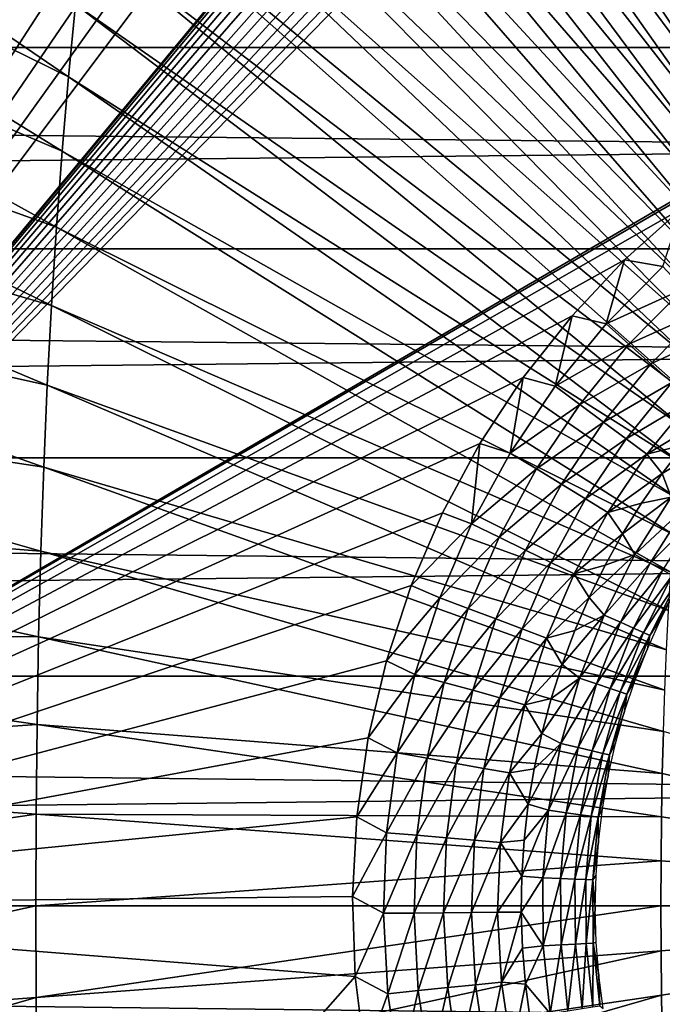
# Model space of a CAD drawing. Header units: millimetres. Extents: x -300 to 300, y -500 to 500.
# Tile 461 of 656: x -20 to -10, y -2 to 15. Entities that reach past the tile are written whole.
import ezdxf

# ---------------------------------------------------------------- set-up
doc = ezdxf.new("R2010")
doc.units = ezdxf.units.MM
doc.header["$LTSCALE"] = 81.481481
for name, color, linetype in [('20', 7, 'CONTINUOUS'), ('34', 7, 'CONTINUOUS'), ('37', 7, 'CONTINUOUS'), ('38', 7, 'CONTINUOUS'), ('5', 7, 'CONTINUOUS'), ('6', 7, 'CONTINUOUS'), ('63', 7, 'CONTINUOUS')]:
    doc.layers.add(name, color=color, linetype=linetype)

msp = doc.modelspace()

# ---------------------------------------------------------------- linework, layer by layer
at = {"layer": '20', "color": 7, "linetype": 'CONTINUOUS'}
for points in [[(-16.466, 28.399, 76.986), (-7.882, 14.339, 77.001), (-16.151, 29.15, 76.989), (-16.466, 28.399, 76.986)], [(-7.882, 14.339, 77.001), (-7.721, 14.695, 77.002), (-16.151, 29.15, 76.989), (-7.882, 14.339, 77.001)], [(-16.766, 27.621, 76.983), (-8.035, 13.97, 77), (-16.466, 28.399, 76.986), (-16.766, 27.621, 76.983)], [(-8.035, 13.97, 77), (-7.882, 14.339, 77.001), (-16.466, 28.399, 76.986), (-8.035, 13.97, 77)], [(-17.052, 26.814, 76.98), (-8.181, 13.586, 76.999), (-16.766, 27.621, 76.983), (-17.052, 26.814, 76.98)], [(-8.181, 13.586, 76.999), (-8.035, 13.97, 77), (-16.766, 27.621, 76.983), (-8.181, 13.586, 76.999)], [(-17.324, 25.978, 76.977), (-8.32, 13.189, 76.999), (-17.052, 26.814, 76.98), (-17.324, 25.978, 76.977)], [(-8.32, 13.189, 76.999), (-8.181, 13.586, 76.999), (-17.052, 26.814, 76.98), (-8.32, 13.189, 76.999)], [(-17.582, 25.113, 76.974), (-8.453, 12.778, 76.998), (-17.324, 25.978, 76.977), (-17.582, 25.113, 76.974)], [(-8.453, 12.778, 76.998), (-8.32, 13.189, 76.999), (-17.324, 25.978, 76.977), (-8.453, 12.778, 76.998)], [(-17.826, 24.22, 76.971), (-8.578, 12.352, 76.997), (-17.582, 25.113, 76.974), (-17.826, 24.22, 76.971)], [(-8.578, 12.352, 76.997), (-8.453, 12.778, 76.998), (-17.582, 25.113, 76.974), (-8.578, 12.352, 76.997)], [(-18.057, 23.298, 76.968), (-8.697, 11.913, 76.996), (-17.826, 24.22, 76.971), (-18.057, 23.298, 76.968)], [(-8.697, 11.913, 76.996), (-8.578, 12.352, 76.997), (-17.826, 24.22, 76.971), (-8.697, 11.913, 76.996)], [(-18.274, 22.346, 76.965), (-8.81, 11.459, 76.996), (-18.057, 23.298, 76.968), (-18.274, 22.346, 76.965)], [(-8.81, 11.459, 76.996), (-8.697, 11.913, 76.996), (-18.057, 23.298, 76.968), (-8.81, 11.459, 76.996)], [(-18.479, 21.365, 76.962), (-8.915, 10.99, 76.995), (-18.274, 22.346, 76.965), (-18.479, 21.365, 76.962)], [(-8.915, 10.99, 76.995), (-8.81, 11.459, 76.996), (-18.274, 22.346, 76.965), (-8.915, 10.99, 76.995)], [(-18.67, 20.354, 76.959), (-9.015, 10.507, 76.994), (-18.479, 21.365, 76.962), (-18.67, 20.354, 76.959)], [(-9.015, 10.507, 76.994), (-8.915, 10.99, 76.995), (-18.479, 21.365, 76.962), (-9.015, 10.507, 76.994)], [(-29.81, 18.711, 76.86), (-19.551, 13.656, 76.946), (-29.652, 20.552, 76.864), (-29.81, 18.711, 76.86)], [(-19.551, 13.656, 76.946), (-19.435, 14.848, 76.948), (-29.652, 20.552, 76.864), (-19.551, 13.656, 76.946)], [(-18.848, 19.313, 76.957), (-9.108, 10.01, 76.994), (-18.67, 20.354, 76.959), (-18.848, 19.313, 76.957)], [(-9.108, 10.01, 76.994), (-9.015, 10.507, 76.994), (-18.67, 20.354, 76.959), (-9.108, 10.01, 76.994)], [(-19.013, 18.242, 76.954), (-9.194, 9.498, 76.993), (-18.848, 19.313, 76.957), (-19.013, 18.242, 76.954)], [(-9.194, 9.498, 76.993), (-9.108, 10.01, 76.994), (-18.848, 19.313, 76.957), (-9.194, 9.498, 76.993)], [(-29.951, 16.823, 76.857), (-19.655, 12.432, 76.944), (-29.81, 18.711, 76.86), (-29.951, 16.823, 76.857)], [(-19.655, 12.432, 76.944), (-19.551, 13.656, 76.946), (-29.81, 18.711, 76.86), (-19.655, 12.432, 76.944)], [(-19.166, 17.141, 76.952), (-9.275, 8.971, 76.992), (-19.013, 18.242, 76.954), (-19.166, 17.141, 76.952)], [(-9.275, 8.971, 76.992), (-9.194, 9.498, 76.993), (-19.013, 18.242, 76.954), (-9.275, 8.971, 76.992)], [(-19.307, 16.01, 76.95), (-9.349, 8.43, 76.992), (-19.166, 17.141, 76.952), (-19.307, 16.01, 76.95)], [(-9.349, 8.43, 76.992), (-9.275, 8.971, 76.992), (-19.166, 17.141, 76.952), (-9.349, 8.43, 76.992)], [(-30.075, 14.889, 76.853), (-19.748, 11.178, 76.942), (-29.951, 16.823, 76.857), (-30.075, 14.889, 76.853)], [(-19.748, 11.178, 76.942), (-19.655, 12.432, 76.944), (-29.951, 16.823, 76.857), (-19.748, 11.178, 76.942)], [(-19.435, 14.848, 76.948), (-9.417, 7.873, 76.991), (-19.307, 16.01, 76.95), (-19.435, 14.848, 76.948)], [(-9.417, 7.873, 76.991), (-9.349, 8.43, 76.992), (-19.307, 16.01, 76.95), (-9.417, 7.873, 76.991)], [(-30.181, 12.906, 76.85), (-19.829, 9.892, 76.941), (-30.075, 14.889, 76.853), (-30.181, 12.906, 76.85)], [(-19.829, 9.892, 76.941), (-19.748, 11.178, 76.942), (-30.075, 14.889, 76.853), (-19.829, 9.892, 76.941)], [(-19.551, 13.656, 76.946), (-9.48, 7.301, 76.991), (-19.435, 14.848, 76.948), (-19.551, 13.656, 76.946)], [(-9.48, 7.301, 76.991), (-9.417, 7.873, 76.991), (-19.435, 14.848, 76.948), (-9.48, 7.301, 76.991)], [(-19.655, 12.432, 76.944), (-9.536, 6.715, 76.99), (-19.551, 13.656, 76.946), (-19.655, 12.432, 76.944)], [(-9.536, 6.715, 76.99), (-9.48, 7.301, 76.991), (-19.551, 13.656, 76.946), (-9.536, 6.715, 76.99)], [(-30.27, 10.876, 76.848), (-19.899, 8.575, 76.939), (-30.181, 12.906, 76.85), (-30.27, 10.876, 76.848)], [(-19.899, 8.575, 76.939), (-19.829, 9.892, 76.941), (-30.181, 12.906, 76.85), (-19.899, 8.575, 76.939)], [(-19.748, 11.178, 76.942), (-9.587, 6.113, 76.99), (-19.655, 12.432, 76.944), (-19.748, 11.178, 76.942)], [(-9.587, 6.113, 76.99), (-9.536, 6.715, 76.99), (-19.655, 12.432, 76.944), (-9.587, 6.113, 76.99)], [(-19.829, 9.892, 76.941), (-9.632, 5.496, 76.989), (-19.748, 11.178, 76.942), (-19.829, 9.892, 76.941)], [(-9.632, 5.496, 76.989), (-9.587, 6.113, 76.99), (-19.748, 11.178, 76.942), (-9.632, 5.496, 76.989)], [(-30.343, 8.798, 76.846), (-19.958, 7.226, 76.938), (-30.27, 10.876, 76.848), (-30.343, 8.798, 76.846)], [(-19.958, 7.226, 76.938), (-19.899, 8.575, 76.939), (-30.27, 10.876, 76.848), (-19.958, 7.226, 76.938)], [(-19.899, 8.575, 76.939), (-9.671, 4.864, 76.989), (-19.829, 9.892, 76.941), (-19.899, 8.575, 76.939)], [(-9.671, 4.864, 76.989), (-9.632, 5.496, 76.989), (-19.829, 9.892, 76.941), (-9.671, 4.864, 76.989)], [(-30.398, 6.672, 76.844), (-20.005, 5.845, 76.937), (-30.343, 8.798, 76.846), (-30.398, 6.672, 76.844)], [(-20.005, 5.845, 76.937), (-19.958, 7.226, 76.938), (-30.343, 8.798, 76.846), (-20.005, 5.845, 76.937)], [(-19.958, 7.226, 76.938), (-9.705, 4.216, 76.989), (-19.899, 8.575, 76.939), (-19.958, 7.226, 76.938)], [(-9.705, 4.216, 76.989), (-9.671, 4.864, 76.989), (-19.899, 8.575, 76.939), (-9.705, 4.216, 76.989)], [(-20.005, 5.845, 76.937), (-9.734, 3.553, 76.988), (-19.958, 7.226, 76.938), (-20.005, 5.845, 76.937)], [(-9.734, 3.553, 76.988), (-9.705, 4.216, 76.989), (-19.958, 7.226, 76.938), (-9.734, 3.553, 76.988)], [(-30.438, 4.497, 76.843), (-20.042, 4.432, 76.936), (-30.398, 6.672, 76.844), (-30.438, 4.497, 76.843)], [(-20.042, 4.432, 76.936), (-20.005, 5.845, 76.937), (-30.398, 6.672, 76.844), (-20.042, 4.432, 76.936)], [(-20.042, 4.432, 76.936), (-9.757, 2.874, 76.988), (-20.005, 5.845, 76.937), (-20.042, 4.432, 76.936)], [(-9.757, 2.874, 76.988), (-9.734, 3.553, 76.988), (-20.005, 5.845, 76.937), (-9.757, 2.874, 76.988)], [(-30.462, 2.273, 76.842), (-20.068, 2.987, 76.936), (-30.438, 4.497, 76.843), (-30.462, 2.273, 76.842)], [(-20.068, 2.987, 76.936), (-20.042, 4.432, 76.936), (-30.438, 4.497, 76.843), (-20.068, 2.987, 76.936)], [(-20.068, 2.987, 76.936), (-9.775, 2.179, 76.988), (-20.042, 4.432, 76.936), (-20.068, 2.987, 76.936)], [(-9.775, 2.179, 76.988), (-9.757, 2.874, 76.988), (-20.042, 4.432, 76.936), (-9.775, 2.179, 76.988)], [(-20.083, 1.51, 76.936), (-20.068, 2.987, 76.936), (-30.462, 2.273, 76.842), (-20.083, 1.51, 76.936)], [(-20.083, 1.51, 76.936), (-9.787, 1.469, 76.988), (-20.068, 2.987, 76.936), (-20.083, 1.51, 76.936)], [(-9.787, 1.469, 76.988), (-9.775, 2.179, 76.988), (-20.068, 2.987, 76.936), (-9.787, 1.469, 76.988)], [(-9.775, 2.179, 76.988), (0, 0, 77.003), (-9.757, 2.874, 76.988), (-9.775, 2.179, 76.988)], [(-30.469, 0, 76.842), (-20.083, 1.51, 76.936), (-30.462, 2.273, 76.842), (-30.469, 0, 76.842)], [(-9.787, 1.469, 76.988), (0, 0, 77.003), (-9.775, 2.179, 76.988), (-9.787, 1.469, 76.988)], [(-20.088, 0, 76.935), (-20.083, 1.51, 76.936), (-30.469, 0, 76.842), (-20.088, 0, 76.935)], [(-20.088, 0, 76.935), (-9.795, 0.742, 76.988), (-20.083, 1.51, 76.936), (-20.088, 0, 76.935)], [(-9.795, 0.742, 76.988), (-9.787, 1.469, 76.988), (-20.083, 1.51, 76.936), (-9.795, 0.742, 76.988)], [(-9.795, 0.742, 76.988), (0, 0, 77.003), (-9.787, 1.469, 76.988), (-9.795, 0.742, 76.988)], [(-9.797, 0, 76.988), (-9.795, 0.742, 76.988), (-20.088, 0, 76.935), (-9.797, 0, 76.988)], [(-9.797, 0, 76.988), (0, 0, 77.003), (-9.795, 0.742, 76.988), (-9.797, 0, 76.988)], [(-30.462, -2.273, 76.842), (-20.088, 0, 76.935), (-30.469, 0, 76.842), (-30.462, -2.273, 76.842)], [(-20.083, -1.51, 76.936), (-20.088, 0, 76.935), (-30.462, -2.273, 76.842), (-20.083, -1.51, 76.936)], [(-20.083, -1.51, 76.936), (-9.797, 0, 76.988), (-20.088, 0, 76.935), (-20.083, -1.51, 76.936)], [(-9.795, -0.742, 76.988), (-9.797, 0, 76.988), (-20.083, -1.51, 76.936), (-9.795, -0.742, 76.988)], [(-9.795, -0.742, 76.988), (0, 0, 77.003), (-9.797, 0, 76.988), (-9.795, -0.742, 76.988)], [(-9.787, -1.469, 76.988), (0, 0, 77.003), (-9.795, -0.742, 76.988), (-9.787, -1.469, 76.988)], [(-9.775, -2.179, 76.988), (0, 0, 77.003), (-9.787, -1.469, 76.988), (-9.775, -2.179, 76.988)], [(-20.068, -2.987, 76.936), (-9.795, -0.742, 76.988), (-20.083, -1.51, 76.936), (-20.068, -2.987, 76.936)], [(-9.787, -1.469, 76.988), (-9.795, -0.742, 76.988), (-20.068, -2.987, 76.936), (-9.787, -1.469, 76.988)], [(-30.438, -4.497, 76.843), (-20.083, -1.51, 76.936), (-30.462, -2.273, 76.842), (-30.438, -4.497, 76.843)], [(-20.068, -2.987, 76.936), (-20.083, -1.51, 76.936), (-30.438, -4.497, 76.843), (-20.068, -2.987, 76.936)], [(-20.042, -4.432, 76.936), (-9.787, -1.469, 76.988), (-20.068, -2.987, 76.936), (-20.042, -4.432, 76.936)], [(-9.775, -2.179, 76.988), (-9.787, -1.469, 76.988), (-20.042, -4.432, 76.936), (-9.775, -2.179, 76.988)]]:
    msp.add_3dface(points, dxfattribs=at)
at = {"layer": '34', "color": 7, "linetype": 'CONTINUOUS'}
for points in [[(54.5, 108.5, 501.493), (54.5, 0, 501.493), (-54.5, 108.5, 501.493), (54.5, 108.5, 501.493)], [(-54.5, 108.5, 501.493), (54.5, 0, 501.493), (-54.5, 0, 501.493), (-54.5, 108.5, 501.493)], [(54.5, 0, 501.493), (54.5, -108.5, 501.493), (-54.5, 0, 501.493), (54.5, 0, 501.493)], [(-54.5, 0, 501.493), (54.5, -108.5, 501.493), (-54.5, -108.5, 501.493), (-54.5, 0, 501.493)]]:
    msp.add_3dface(points, dxfattribs=at)
at = {"layer": '37', "color": 7, "linetype": 'CONTINUOUS'}
for points in [[(-9.456, 11.483, 545.993), (-10.395, 10.641, 545.993), (-9.768, 10.533, 545.96), (-9.456, 11.483, 545.993)], [(-10.395, 10.641, 545.993), (-11.259, 9.722, 545.993), (-10.698, 9.587, 545.96), (-10.395, 10.641, 545.993)], [(-9.768, 10.533, 545.96), (-10.395, 10.641, 545.993), (-10.698, 9.587, 545.96), (-9.768, 10.533, 545.96)], [(-9.768, 10.533, 545.96), (-10.698, 9.587, 545.96), (-9.426, 10.164, 545.862), (-9.768, 10.533, 545.96)], [(-9.426, 10.164, 545.862), (-10.698, 9.587, 545.96), (-10.323, 9.251, 545.862), (-9.426, 10.164, 545.862)], [(-9.426, 10.164, 545.862), (-10.323, 9.251, 545.862), (-9.095, 9.808, 545.701), (-9.426, 10.164, 545.862)], [(-9.095, 9.808, 545.701), (-10.323, 9.251, 545.862), (-9.961, 8.927, 545.701), (-9.095, 9.808, 545.701)], [(-9.095, 9.808, 545.701), (-9.961, 8.927, 545.701), (-8.781, 9.47, 545.479), (-9.095, 9.808, 545.701)], [(-11.259, 9.722, 545.993), (-12.065, 8.702, 545.993), (-11.537, 8.559, 545.96), (-11.259, 9.722, 545.993)], [(-10.698, 9.587, 545.96), (-11.259, 9.722, 545.993), (-11.537, 8.559, 545.96), (-10.698, 9.587, 545.96)], [(-10.698, 9.587, 545.96), (-11.537, 8.559, 545.96), (-10.323, 9.251, 545.862), (-10.698, 9.587, 545.96)], [(-8.781, 9.47, 545.479), (-9.961, 8.927, 545.701), (-9.618, 8.619, 545.479), (-8.781, 9.47, 545.479)], [(-10.323, 9.251, 545.862), (-11.537, 8.559, 545.96), (-11.133, 8.259, 545.862), (-10.323, 9.251, 545.862)], [(-10.323, 9.251, 545.862), (-11.133, 8.259, 545.862), (-9.961, 8.927, 545.701), (-10.323, 9.251, 545.862)], [(-9.961, 8.927, 545.701), (-11.133, 8.259, 545.862), (-10.743, 7.97, 545.701), (-9.961, 8.927, 545.701)], [(-9.961, 8.927, 545.701), (-10.743, 7.97, 545.701), (-9.618, 8.619, 545.479), (-9.961, 8.927, 545.701)], [(-12.065, 8.702, 545.993), (-12.778, 7.616, 545.993), (-12.277, 7.458, 545.96), (-12.065, 8.702, 545.993)], [(-11.537, 8.559, 545.96), (-12.065, 8.702, 545.993), (-12.277, 7.458, 545.96), (-11.537, 8.559, 545.96)], [(-9.618, 8.619, 545.479), (-10.743, 7.97, 545.701), (-10.372, 7.695, 545.479), (-9.618, 8.619, 545.479)], [(-9.618, 8.619, 545.479), (-10.372, 7.695, 545.479), (-9.298, 8.332, 545.2), (-9.618, 8.619, 545.479)], [(-11.537, 8.559, 545.96), (-12.277, 7.458, 545.96), (-11.133, 8.259, 545.862), (-11.537, 8.559, 545.96)], [(-9.298, 8.332, 545.2), (-10.372, 7.695, 545.479), (-10.027, 7.439, 545.2), (-9.298, 8.332, 545.2)], [(-9.298, 8.332, 545.2), (-10.027, 7.439, 545.2), (-9.032, 8.047, 544.87), (-9.298, 8.332, 545.2)], [(-11.133, 8.259, 545.862), (-12.277, 7.458, 545.96), (-11.848, 7.197, 545.862), (-11.133, 8.259, 545.862)], [(-11.133, 8.259, 545.862), (-11.848, 7.197, 545.862), (-10.743, 7.97, 545.701), (-11.133, 8.259, 545.862)], [(-10.743, 7.97, 545.701), (-11.848, 7.197, 545.862), (-11.432, 6.945, 545.701), (-10.743, 7.97, 545.701)], [(-10.743, 7.97, 545.701), (-11.432, 6.945, 545.701), (-10.372, 7.695, 545.479), (-10.743, 7.97, 545.701)], [(-9.032, 8.047, 544.87), (-10.027, 7.439, 545.2), (-9.416, 7.594, 544.87), (-9.032, 8.047, 544.87)], [(-10.372, 7.695, 545.479), (-11.432, 6.945, 545.701), (-11.038, 6.705, 545.479), (-10.372, 7.695, 545.479)], [(-10.372, 7.695, 545.479), (-11.038, 6.705, 545.479), (-10.027, 7.439, 545.2), (-10.372, 7.695, 545.479)], [(-12.778, 7.616, 545.993), (-13.394, 6.472, 545.993), (-12.913, 6.293, 545.96), (-12.778, 7.616, 545.993)], [(-12.277, 7.458, 545.96), (-12.778, 7.616, 545.993), (-12.913, 6.293, 545.96), (-12.277, 7.458, 545.96)], [(-9.416, 7.594, 544.87), (-10.027, 7.439, 545.2), (-9.777, 7.123, 544.87), (-9.416, 7.594, 544.87)], [(-12.277, 7.458, 545.96), (-12.913, 6.293, 545.96), (-11.848, 7.197, 545.862), (-12.277, 7.458, 545.96)], [(-10.027, 7.439, 545.2), (-11.038, 6.705, 545.479), (-10.671, 6.482, 545.2), (-10.027, 7.439, 545.2)], [(-10.027, 7.439, 545.2), (-10.671, 6.482, 545.2), (-9.777, 7.123, 544.87), (-10.027, 7.439, 545.2)], [(-11.848, 7.197, 545.862), (-12.913, 6.293, 545.96), (-12.461, 6.073, 545.862), (-11.848, 7.197, 545.862)], [(-11.848, 7.197, 545.862), (-12.461, 6.073, 545.862), (-11.432, 6.945, 545.701), (-11.848, 7.197, 545.862)], [(-9.777, 7.123, 544.87), (-10.671, 6.482, 545.2), (-10.115, 6.635, 544.87), (-9.777, 7.123, 544.87)], [(-11.432, 6.945, 545.701), (-12.461, 6.073, 545.862), (-12.024, 5.86, 545.701), (-11.432, 6.945, 545.701)], [(-11.432, 6.945, 545.701), (-12.024, 5.86, 545.701), (-11.038, 6.705, 545.479), (-11.432, 6.945, 545.701)], [(-11.038, 6.705, 545.479), (-12.024, 5.86, 545.701), (-11.609, 5.658, 545.479), (-11.038, 6.705, 545.479)], [(-11.038, 6.705, 545.479), (-11.609, 5.658, 545.479), (-10.671, 6.482, 545.2), (-11.038, 6.705, 545.479)], [(-10.115, 6.635, 544.87), (-10.671, 6.482, 545.2), (-10.428, 6.131, 544.87), (-10.115, 6.635, 544.87)], [(-13.394, 6.472, 545.993), (-13.908, 5.276, 545.993), (-12.913, 6.293, 545.96), (-13.394, 6.472, 545.993)], [(-10.671, 6.482, 545.2), (-11.609, 5.658, 545.479), (-11.223, 5.47, 545.2), (-10.671, 6.482, 545.2)], [(-10.671, 6.482, 545.2), (-11.223, 5.47, 545.2), (-10.428, 6.131, 544.87), (-10.671, 6.482, 545.2)], [(-12.913, 6.293, 545.96), (-13.908, 5.276, 545.993), (-13.439, 5.075, 545.96), (-12.913, 6.293, 545.96)], [(-12.913, 6.293, 545.96), (-13.439, 5.075, 545.96), (-12.461, 6.073, 545.862), (-12.913, 6.293, 545.96)], [(-12.461, 6.073, 545.862), (-13.439, 5.075, 545.96), (-12.968, 4.897, 545.862), (-12.461, 6.073, 545.862)], [(-12.461, 6.073, 545.862), (-12.968, 4.897, 545.862), (-12.024, 5.86, 545.701), (-12.461, 6.073, 545.862)], [(-10.428, 6.131, 544.87), (-11.223, 5.47, 545.2), (-10.717, 5.611, 544.87), (-10.428, 6.131, 544.87)], [(-12.024, 5.86, 545.701), (-12.968, 4.897, 545.862), (-12.513, 4.726, 545.701), (-12.024, 5.86, 545.701)], [(-12.024, 5.86, 545.701), (-12.513, 4.726, 545.701), (-11.609, 5.658, 545.479), (-12.024, 5.86, 545.701)], [(-11.609, 5.658, 545.479), (-12.513, 4.726, 545.701), (-12.082, 4.563, 545.479), (-11.609, 5.658, 545.479)], [(-11.609, 5.658, 545.479), (-12.082, 4.563, 545.479), (-11.223, 5.47, 545.2), (-11.609, 5.658, 545.479)], [(-10.717, 5.611, 544.87), (-11.223, 5.47, 545.2), (-10.979, 5.079, 544.87), (-10.717, 5.611, 544.87)], [(-11.223, 5.47, 545.2), (-12.082, 4.563, 545.479), (-11.68, 4.411, 545.2), (-11.223, 5.47, 545.2)], [(-11.223, 5.47, 545.2), (-11.68, 4.411, 545.2), (-10.979, 5.079, 544.87), (-11.223, 5.47, 545.2)], [(-13.908, 5.276, 545.993), (-14.317, 4.038, 545.993), (-13.439, 5.075, 545.96), (-13.908, 5.276, 545.993)], [(-13.439, 5.075, 545.96), (-14.317, 4.038, 545.993), (-13.849, 3.813, 545.96), (-13.439, 5.075, 545.96)], [(-13.439, 5.075, 545.96), (-13.849, 3.813, 545.96), (-12.968, 4.897, 545.862), (-13.439, 5.075, 545.96)], [(-10.979, 5.079, 544.87), (-11.68, 4.411, 545.2), (-11.215, 4.534, 544.87), (-10.979, 5.079, 544.87)], [(-12.968, 4.897, 545.862), (-13.849, 3.813, 545.96), (-13.365, 3.68, 545.862), (-12.968, 4.897, 545.862)], [(-12.968, 4.897, 545.862), (-13.365, 3.68, 545.862), (-12.513, 4.726, 545.701), (-12.968, 4.897, 545.862)], [(-12.513, 4.726, 545.701), (-13.365, 3.68, 545.862), (-12.896, 3.551, 545.701), (-12.513, 4.726, 545.701)], [(-12.513, 4.726, 545.701), (-12.896, 3.551, 545.701), (-12.082, 4.563, 545.479), (-12.513, 4.726, 545.701)], [(-12.082, 4.563, 545.479), (-12.896, 3.551, 545.701), (-12.451, 3.428, 545.479), (-12.082, 4.563, 545.479)], [(-12.082, 4.563, 545.479), (-12.451, 3.428, 545.479), (-11.68, 4.411, 545.2), (-12.082, 4.563, 545.479)], [(-11.68, 4.411, 545.2), (-12.451, 3.428, 545.479), (-12.037, 3.314, 545.2), (-11.68, 4.411, 545.2)], [(-11.68, 4.411, 545.2), (-12.037, 3.314, 545.2), (-11.424, 3.978, 544.87), (-11.68, 4.411, 545.2)], [(-11.215, 4.534, 544.87), (-11.68, 4.411, 545.2), (-11.424, 3.978, 544.87), (-11.215, 4.534, 544.87)], [(-14.317, 4.038, 545.993), (-14.616, 2.767, 545.993), (-13.849, 3.813, 545.96), (-14.317, 4.038, 545.993)], [(-11.424, 3.978, 544.87), (-12.037, 3.314, 545.2), (-11.605, 3.413, 544.87), (-11.424, 3.978, 544.87)], [(-13.849, 3.813, 545.96), (-14.616, 2.767, 545.993), (-14.142, 2.519, 545.96), (-13.849, 3.813, 545.96)], [(-13.849, 3.813, 545.96), (-14.142, 2.519, 545.96), (-13.365, 3.68, 545.862), (-13.849, 3.813, 545.96)], [(-13.365, 3.68, 545.862), (-14.142, 2.519, 545.96), (-13.647, 2.431, 545.862), (-13.365, 3.68, 545.862)], [(-13.365, 3.68, 545.862), (-13.647, 2.431, 545.862), (-12.896, 3.551, 545.701), (-13.365, 3.68, 545.862)], [(-12.896, 3.551, 545.701), (-13.647, 2.431, 545.862), (-13.169, 2.346, 545.701), (-12.896, 3.551, 545.701)], [(-12.896, 3.551, 545.701), (-13.169, 2.346, 545.701), (-12.451, 3.428, 545.479), (-12.896, 3.551, 545.701)], [(-12.451, 3.428, 545.479), (-13.169, 2.346, 545.701), (-12.714, 2.265, 545.479), (-12.451, 3.428, 545.479)], [(-12.451, 3.428, 545.479), (-12.714, 2.265, 545.479), (-12.037, 3.314, 545.2), (-12.451, 3.428, 545.479)], [(-11.605, 3.413, 544.87), (-12.037, 3.314, 545.2), (-11.759, 2.839, 544.87), (-11.605, 3.413, 544.87)], [(-12.037, 3.314, 545.2), (-12.714, 2.265, 545.479), (-12.292, 2.19, 545.2), (-12.037, 3.314, 545.2)], [(-12.037, 3.314, 545.2), (-12.292, 2.19, 545.2), (-11.759, 2.839, 544.87), (-12.037, 3.314, 545.2)], [(-14.616, 2.767, 545.993), (-14.803, 1.469, 545.993), (-14.142, 2.519, 545.96), (-14.616, 2.767, 545.993)], [(-11.759, 2.839, 544.87), (-12.292, 2.19, 545.2), (-11.884, 2.259, 544.87), (-11.759, 2.839, 544.87)], [(-14.142, 2.519, 545.96), (-14.803, 1.469, 545.993), (-14.314, 1.204, 545.96), (-14.142, 2.519, 545.96)], [(-14.142, 2.519, 545.96), (-14.314, 1.204, 545.96), (-13.647, 2.431, 545.862), (-14.142, 2.519, 545.96)], [(-13.647, 2.431, 545.862), (-14.314, 1.204, 545.96), (-13.813, 1.162, 545.862), (-13.647, 2.431, 545.862)], [(-13.647, 2.431, 545.862), (-13.813, 1.162, 545.862), (-13.169, 2.346, 545.701), (-13.647, 2.431, 545.862)], [(-13.169, 2.346, 545.701), (-13.813, 1.162, 545.862), (-13.329, 1.121, 545.701), (-13.169, 2.346, 545.701)], [(-13.169, 2.346, 545.701), (-13.329, 1.121, 545.701), (-12.714, 2.265, 545.479), (-13.169, 2.346, 545.701)], [(-12.714, 2.265, 545.479), (-13.329, 1.121, 545.701), (-12.869, 1.082, 545.479), (-12.714, 2.265, 545.479)], [(-12.714, 2.265, 545.479), (-12.869, 1.082, 545.479), (-12.292, 2.19, 545.2), (-12.714, 2.265, 545.479)], [(-12.292, 2.19, 545.2), (-12.869, 1.082, 545.479), (-12.441, 1.046, 545.2), (-12.292, 2.19, 545.2)], [(-12.292, 2.19, 545.2), (-12.441, 1.046, 545.2), (-11.981, 1.673, 544.87), (-12.292, 2.19, 545.2)], [(-11.884, 2.259, 544.87), (-12.292, 2.19, 545.2), (-11.981, 1.673, 544.87), (-11.884, 2.259, 544.87)], [(-11.981, 1.673, 544.87), (-12.441, 1.046, 545.2), (-12.048, 1.083, 544.87), (-11.981, 1.673, 544.87)], [(-14.803, 1.469, 545.993), (-14.875, 0.156, 545.993), (-14.314, 1.204, 545.96), (-14.803, 1.469, 545.993)], [(-14.314, 1.204, 545.96), (-14.875, 0.156, 545.993), (-14.364, -0.122, 545.96), (-14.314, 1.204, 545.96)], [(-14.314, 1.204, 545.96), (-14.364, -0.122, 545.96), (-13.813, 1.162, 545.862), (-14.314, 1.204, 545.96)], [(-13.813, 1.162, 545.862), (-14.364, -0.122, 545.96), (-13.862, -0.118, 545.862), (-13.813, 1.162, 545.862)], [(-13.813, 1.162, 545.862), (-13.862, -0.118, 545.862), (-13.329, 1.121, 545.701), (-13.813, 1.162, 545.862)], [(-13.329, 1.121, 545.701), (-13.862, -0.118, 545.862), (-13.376, -0.114, 545.701), (-13.329, 1.121, 545.701)], [(-13.329, 1.121, 545.701), (-13.376, -0.114, 545.701), (-12.869, 1.082, 545.479), (-13.329, 1.121, 545.701)], [(-12.869, 1.082, 545.479), (-13.376, -0.114, 545.701), (-12.914, -0.11, 545.479), (-12.869, 1.082, 545.479)], [(-12.869, 1.082, 545.479), (-12.914, -0.11, 545.479), (-12.441, 1.046, 545.2), (-12.869, 1.082, 545.479)], [(-12.441, 1.046, 545.2), (-12.914, -0.11, 545.479), (-12.485, -0.106, 545.2), (-12.441, 1.046, 545.2)], [(-12.441, 1.046, 545.2), (-12.485, -0.106, 545.2), (-12.087, 0.491, 544.87), (-12.441, 1.046, 545.2)], [(-12.048, 1.083, 544.87), (-12.441, 1.046, 545.2), (-12.087, 0.491, 544.87), (-12.048, 1.083, 544.87)], [(-12.087, 0.491, 544.87), (-12.485, -0.106, 545.2), (-12.096, -0.103, 544.87), (-12.087, 0.491, 544.87)], [(-14.875, 0.156, 545.993), (-14.83, -1.164, 545.993), (-14.364, -0.122, 545.96), (-14.875, 0.156, 545.993)], [(-14.364, -0.122, 545.96), (-14.83, -1.164, 545.993), (-14.292, -1.447, 545.96), (-14.364, -0.122, 545.96)], [(-14.364, -0.122, 545.96), (-14.292, -1.447, 545.96), (-13.862, -0.118, 545.862), (-14.364, -0.122, 545.96)], [(-13.862, -0.118, 545.862), (-14.292, -1.447, 545.96), (-13.792, -1.396, 545.862), (-13.862, -0.118, 545.862)], [(-13.862, -0.118, 545.862), (-13.792, -1.396, 545.862), (-13.376, -0.114, 545.701), (-13.862, -0.118, 545.862)], [(-13.376, -0.114, 545.701), (-13.792, -1.396, 545.862), (-13.308, -1.347, 545.701), (-13.376, -0.114, 545.701)], [(-13.376, -0.114, 545.701), (-13.308, -1.347, 545.701), (-12.914, -0.11, 545.479), (-13.376, -0.114, 545.701)], [(-12.914, -0.11, 545.479), (-13.308, -1.347, 545.701), (-12.849, -1.301, 545.479), (-12.914, -0.11, 545.479)], [(-12.914, -0.11, 545.479), (-12.849, -1.301, 545.479), (-12.485, -0.106, 545.2), (-12.914, -0.11, 545.479)], [(-12.485, -0.106, 545.2), (-12.849, -1.301, 545.479), (-12.422, -1.258, 545.2), (-12.485, -0.106, 545.2)], [(-12.485, -0.106, 545.2), (-12.422, -1.258, 545.2), (-12.096, -0.103, 544.87), (-12.485, -0.106, 545.2)], [(-12.096, -0.103, 544.87), (-12.422, -1.258, 545.2), (-12.077, -0.696, 544.87), (-12.096, -0.103, 544.87)], [(-12.077, -0.696, 544.87), (-12.422, -1.258, 545.2), (-12.028, -1.288, 544.87), (-12.077, -0.696, 544.87)], [(-14.83, -1.164, 545.993), (-14.667, -2.482, 545.993), (-14.292, -1.447, 545.96), (-14.83, -1.164, 545.993)], [(-12.849, -1.301, 545.479), (-12.674, -2.481, 545.479), (-12.422, -1.258, 545.2), (-12.849, -1.301, 545.479)], [(-12.422, -1.258, 545.2), (-12.674, -2.481, 545.479), (-12.253, -2.398, 545.2), (-12.422, -1.258, 545.2)], [(-12.422, -1.258, 545.2), (-12.253, -2.398, 545.2), (-12.028, -1.288, 544.87), (-12.422, -1.258, 545.2)], [(-12.028, -1.288, 544.87), (-12.253, -2.398, 545.2), (-11.95, -1.877, 544.87), (-12.028, -1.288, 544.87)], [(-14.292, -1.447, 545.96), (-14.667, -2.482, 545.993), (-14.097, -2.76, 545.96), (-14.292, -1.447, 545.96)], [(-14.292, -1.447, 545.96), (-14.097, -2.76, 545.96), (-13.792, -1.396, 545.862), (-14.292, -1.447, 545.96)], [(-13.792, -1.396, 545.862), (-14.097, -2.76, 545.96), (-13.604, -2.663, 545.862), (-13.792, -1.396, 545.862)], [(-13.792, -1.396, 545.862), (-13.604, -2.663, 545.862), (-13.308, -1.347, 545.701), (-13.792, -1.396, 545.862)], [(-13.308, -1.347, 545.701), (-13.604, -2.663, 545.862), (-13.127, -2.57, 545.701), (-13.308, -1.347, 545.701)], [(-13.308, -1.347, 545.701), (-13.127, -2.57, 545.701), (-12.849, -1.301, 545.479), (-13.308, -1.347, 545.701)], [(-12.849, -1.301, 545.479), (-13.127, -2.57, 545.701), (-12.674, -2.481, 545.479), (-12.849, -1.301, 545.479)]]:
    msp.add_3dface(points, dxfattribs=at)
at = {"layer": '38', "color": 7, "linetype": 'CONTINUOUS'}
for points in [[(-9.416, 7.594, 544.87), (-9.777, 7.123, 544.87), (-8.947, 7.62, 544.492), (-9.416, 7.594, 544.87)], [(-8.947, 7.62, 544.492), (-9.777, 7.123, 544.87), (-9.631, 6.735, 544.492), (-8.947, 7.62, 544.492)], [(-9.777, 7.123, 544.87), (-10.115, 6.635, 544.87), (-9.631, 6.735, 544.492), (-9.777, 7.123, 544.87)], [(-10.115, 6.635, 544.87), (-10.428, 6.131, 544.87), (-9.631, 6.735, 544.492), (-10.115, 6.635, 544.87)], [(-9.631, 6.735, 544.492), (-10.428, 6.131, 544.87), (-10.227, 5.789, 544.492), (-9.631, 6.735, 544.492)], [(-9.631, 6.735, 544.492), (-10.227, 5.789, 544.492), (-9.39, 6.567, 544.072), (-9.631, 6.735, 544.492)], [(-9.39, 6.567, 544.072), (-10.227, 5.789, 544.492), (-9.972, 5.645, 544.072), (-9.39, 6.567, 544.072)], [(-9.39, 6.567, 544.072), (-9.972, 5.645, 544.072), (-9.195, 6.431, 543.619), (-9.39, 6.567, 544.072)], [(-9.195, 6.431, 543.619), (-9.972, 5.645, 544.072), (-9.765, 5.528, 543.619), (-9.195, 6.431, 543.619)], [(-10.428, 6.131, 544.87), (-10.717, 5.611, 544.87), (-10.227, 5.789, 544.492), (-10.428, 6.131, 544.87)], [(-10.717, 5.611, 544.87), (-10.979, 5.079, 544.87), (-10.227, 5.789, 544.492), (-10.717, 5.611, 544.87)], [(-10.227, 5.789, 544.492), (-10.979, 5.079, 544.87), (-10.731, 4.791, 544.492), (-10.227, 5.789, 544.492)], [(-10.227, 5.789, 544.492), (-10.731, 4.791, 544.492), (-9.972, 5.645, 544.072), (-10.227, 5.789, 544.492)], [(-9.972, 5.645, 544.072), (-10.731, 4.791, 544.492), (-10.463, 4.671, 544.072), (-9.972, 5.645, 544.072)], [(-9.972, 5.645, 544.072), (-10.463, 4.671, 544.072), (-9.765, 5.528, 543.619), (-9.972, 5.645, 544.072)], [(-9.765, 5.528, 543.619), (-10.463, 4.671, 544.072), (-10.246, 4.574, 543.619), (-9.765, 5.528, 543.619)], [(-9.765, 5.528, 543.619), (-10.246, 4.574, 543.619), (-9.61, 5.44, 543.139), (-9.765, 5.528, 543.619)], [(-9.61, 5.44, 543.139), (-10.246, 4.574, 543.619), (-10.084, 4.502, 543.139), (-9.61, 5.44, 543.139)], [(-9.51, 5.383, 542.64), (-9.61, 5.44, 543.139), (-10.084, 4.502, 543.139), (-9.51, 5.383, 542.64)], [(-9.979, 4.455, 542.64), (-9.51, 5.383, 542.64), (-10.084, 4.502, 543.139), (-9.979, 4.455, 542.64)], [(-9.51, 5.383, 542.64), (-9.979, 4.455, 542.64), (-9.541, 5.225, 542.132), (-9.51, 5.383, 542.64)], [(-9.541, 5.225, 542.132), (-9.979, 4.455, 542.64), (-9.792, 4.737, 542.132), (-9.541, 5.225, 542.132)], [(-10.979, 5.079, 544.87), (-11.215, 4.534, 544.87), (-10.731, 4.791, 544.492), (-10.979, 5.079, 544.87)], [(-11.215, 4.534, 544.87), (-11.424, 3.978, 544.87), (-10.731, 4.791, 544.492), (-11.215, 4.534, 544.87)], [(-10.731, 4.791, 544.492), (-11.424, 3.978, 544.87), (-11.138, 3.749, 544.492), (-10.731, 4.791, 544.492)], [(-10.731, 4.791, 544.492), (-11.138, 3.749, 544.492), (-10.463, 4.671, 544.072), (-10.731, 4.791, 544.492)], [(-9.792, 4.737, 542.132), (-9.979, 4.455, 542.64), (-10.019, 4.236, 542.132), (-9.792, 4.737, 542.132)], [(-10.463, 4.671, 544.072), (-11.138, 3.749, 544.492), (-10.86, 3.655, 544.072), (-10.463, 4.671, 544.072)], [(-10.463, 4.671, 544.072), (-10.86, 3.655, 544.072), (-10.246, 4.574, 543.619), (-10.463, 4.671, 544.072)], [(-10.246, 4.574, 543.619), (-10.86, 3.655, 544.072), (-10.635, 3.58, 543.619), (-10.246, 4.574, 543.619)], [(-10.246, 4.574, 543.619), (-10.635, 3.58, 543.619), (-10.084, 4.502, 543.139), (-10.246, 4.574, 543.619)], [(-10.084, 4.502, 543.139), (-10.635, 3.58, 543.619), (-10.466, 3.523, 543.139), (-10.084, 4.502, 543.139)], [(-9.979, 4.455, 542.64), (-10.084, 4.502, 543.139), (-10.466, 3.523, 543.139), (-9.979, 4.455, 542.64)], [(-10.357, 3.486, 542.64), (-9.979, 4.455, 542.64), (-10.466, 3.523, 543.139), (-10.357, 3.486, 542.64)], [(-9.979, 4.455, 542.64), (-10.357, 3.486, 542.64), (-10.019, 4.236, 542.132), (-9.979, 4.455, 542.64)], [(-10.019, 4.236, 542.132), (-10.357, 3.486, 542.64), (-10.22, 3.725, 542.132), (-10.019, 4.236, 542.132)], [(-11.424, 3.978, 544.87), (-11.605, 3.413, 544.87), (-11.138, 3.749, 544.492), (-11.424, 3.978, 544.87)], [(-11.605, 3.413, 544.87), (-11.759, 2.839, 544.87), (-11.138, 3.749, 544.492), (-11.605, 3.413, 544.87)], [(-11.138, 3.749, 544.492), (-11.759, 2.839, 544.87), (-11.444, 2.673, 544.492), (-11.138, 3.749, 544.492)], [(-11.138, 3.749, 544.492), (-11.444, 2.673, 544.492), (-10.86, 3.655, 544.072), (-11.138, 3.749, 544.492)], [(-10.86, 3.655, 544.072), (-11.444, 2.673, 544.492), (-11.158, 2.607, 544.072), (-10.86, 3.655, 544.072)], [(-10.86, 3.655, 544.072), (-11.158, 2.607, 544.072), (-10.635, 3.58, 543.619), (-10.86, 3.655, 544.072)], [(-10.635, 3.58, 543.619), (-11.158, 2.607, 544.072), (-10.927, 2.553, 543.619), (-10.635, 3.58, 543.619)], [(-10.635, 3.58, 543.619), (-10.927, 2.553, 543.619), (-10.466, 3.523, 543.139), (-10.635, 3.58, 543.619)], [(-10.22, 3.725, 542.132), (-10.357, 3.486, 542.64), (-10.395, 3.204, 542.132), (-10.22, 3.725, 542.132)], [(-10.466, 3.523, 543.139), (-10.927, 2.553, 543.619), (-10.754, 2.512, 543.139), (-10.466, 3.523, 543.139)], [(-10.357, 3.486, 542.64), (-10.466, 3.523, 543.139), (-10.754, 2.512, 543.139), (-10.357, 3.486, 542.64)], [(-10.642, 2.486, 542.64), (-10.357, 3.486, 542.64), (-10.754, 2.512, 543.139), (-10.642, 2.486, 542.64)], [(-10.357, 3.486, 542.64), (-10.642, 2.486, 542.64), (-10.395, 3.204, 542.132), (-10.357, 3.486, 542.64)], [(-10.395, 3.204, 542.132), (-10.642, 2.486, 542.64), (-10.544, 2.675, 542.132), (-10.395, 3.204, 542.132)], [(-11.759, 2.839, 544.87), (-11.884, 2.259, 544.87), (-11.444, 2.673, 544.492), (-11.759, 2.839, 544.87)], [(-11.884, 2.259, 544.87), (-11.981, 1.673, 544.87), (-11.444, 2.673, 544.492), (-11.884, 2.259, 544.87)], [(-11.444, 2.673, 544.492), (-11.981, 1.673, 544.87), (-11.646, 1.574, 544.492), (-11.444, 2.673, 544.492)], [(-11.444, 2.673, 544.492), (-11.646, 1.574, 544.492), (-11.158, 2.607, 544.072), (-11.444, 2.673, 544.492)], [(-11.158, 2.607, 544.072), (-11.646, 1.574, 544.492), (-11.355, 1.534, 544.072), (-11.158, 2.607, 544.072)], [(-11.158, 2.607, 544.072), (-11.355, 1.534, 544.072), (-10.927, 2.553, 543.619), (-11.158, 2.607, 544.072)], [(-10.544, 2.675, 542.132), (-10.642, 2.486, 542.64), (-10.666, 2.139, 542.132), (-10.544, 2.675, 542.132)], [(-10.927, 2.553, 543.619), (-11.355, 1.534, 544.072), (-11.12, 1.502, 543.619), (-10.927, 2.553, 543.619)], [(-10.927, 2.553, 543.619), (-11.12, 1.502, 543.619), (-10.754, 2.512, 543.139), (-10.927, 2.553, 543.619)], [(-10.754, 2.512, 543.139), (-11.12, 1.502, 543.619), (-10.944, 1.479, 543.139), (-10.754, 2.512, 543.139)], [(-10.642, 2.486, 542.64), (-10.754, 2.512, 543.139), (-10.944, 1.479, 543.139), (-10.642, 2.486, 542.64)], [(-10.83, 1.463, 542.64), (-10.642, 2.486, 542.64), (-10.944, 1.479, 543.139), (-10.83, 1.463, 542.64)], [(-10.642, 2.486, 542.64), (-10.83, 1.463, 542.64), (-10.666, 2.139, 542.132), (-10.642, 2.486, 542.64)], [(-10.666, 2.139, 542.132), (-10.83, 1.463, 542.64), (-10.76, 1.597, 542.132), (-10.666, 2.139, 542.132)], [(-11.981, 1.673, 544.87), (-12.048, 1.083, 544.87), (-11.646, 1.574, 544.492), (-11.981, 1.673, 544.87)], [(-12.048, 1.083, 544.87), (-12.087, 0.491, 544.87), (-11.646, 1.574, 544.492), (-12.048, 1.083, 544.87)], [(-11.646, 1.574, 544.492), (-12.087, 0.491, 544.87), (-11.743, 0.459, 544.492), (-11.646, 1.574, 544.492)], [(-11.646, 1.574, 544.492), (-11.743, 0.459, 544.492), (-11.355, 1.534, 544.072), (-11.646, 1.574, 544.492)], [(-11.355, 1.534, 544.072), (-11.743, 0.459, 544.492), (-11.45, 0.448, 544.072), (-11.355, 1.534, 544.072)], [(-11.355, 1.534, 544.072), (-11.45, 0.448, 544.072), (-11.12, 1.502, 543.619), (-11.355, 1.534, 544.072)], [(-11.12, 1.502, 543.619), (-11.45, 0.448, 544.072), (-11.212, 0.439, 543.619), (-11.12, 1.502, 543.619)], [(-11.12, 1.502, 543.619), (-11.212, 0.439, 543.619), (-10.944, 1.479, 543.139), (-11.12, 1.502, 543.619)], [(-10.944, 1.479, 543.139), (-11.212, 0.439, 543.619), (-11.035, 0.432, 543.139), (-10.944, 1.479, 543.139)], [(-10.83, 1.463, 542.64), (-10.944, 1.479, 543.139), (-11.035, 0.432, 543.139), (-10.83, 1.463, 542.64)], [(-10.92, 0.427, 542.64), (-10.83, 1.463, 542.64), (-11.035, 0.432, 543.139), (-10.92, 0.427, 542.64)], [(-10.83, 1.463, 542.64), (-10.92, 0.427, 542.64), (-10.827, 1.051, 542.132), (-10.83, 1.463, 542.64)], [(-10.76, 1.597, 542.132), (-10.83, 1.463, 542.64), (-10.827, 1.051, 542.132), (-10.76, 1.597, 542.132)], [(-10.827, 1.051, 542.132), (-10.92, 0.427, 542.64), (-10.866, 0.503, 542.132), (-10.827, 1.051, 542.132)], [(-12.087, 0.491, 544.87), (-12.096, -0.103, 544.87), (-11.743, 0.459, 544.492), (-12.087, 0.491, 544.87)], [(-10.866, 0.503, 542.132), (-10.92, 0.427, 542.64), (-10.878, -0.046, 542.132), (-10.866, 0.503, 542.132)], [(-11.743, 0.459, 544.492), (-12.096, -0.103, 544.87), (-11.734, -0.659, 544.492), (-11.743, 0.459, 544.492)], [(-11.743, 0.459, 544.492), (-11.734, -0.659, 544.492), (-11.45, 0.448, 544.072), (-11.743, 0.459, 544.492)], [(-11.45, 0.448, 544.072), (-11.734, -0.659, 544.492), (-11.441, -0.643, 544.072), (-11.45, 0.448, 544.072)], [(-11.45, 0.448, 544.072), (-11.441, -0.643, 544.072), (-11.212, 0.439, 543.619), (-11.45, 0.448, 544.072)], [(-11.212, 0.439, 543.619), (-11.441, -0.643, 544.072), (-11.203, -0.629, 543.619), (-11.212, 0.439, 543.619)], [(-11.212, 0.439, 543.619), (-11.203, -0.629, 543.619), (-11.035, 0.432, 543.139), (-11.212, 0.439, 543.619)], [(-11.035, 0.432, 543.139), (-11.203, -0.629, 543.619), (-11.026, -0.619, 543.139), (-11.035, 0.432, 543.139)], [(-10.92, 0.427, 542.64), (-11.035, 0.432, 543.139), (-11.026, -0.619, 543.139), (-10.92, 0.427, 542.64)], [(-10.911, -0.613, 542.64), (-10.92, 0.427, 542.64), (-11.026, -0.619, 543.139), (-10.911, -0.613, 542.64)], [(-10.92, 0.427, 542.64), (-10.911, -0.613, 542.64), (-10.878, -0.046, 542.132), (-10.92, 0.427, 542.64)], [(-12.096, -0.103, 544.87), (-12.077, -0.696, 544.87), (-11.734, -0.659, 544.492), (-12.096, -0.103, 544.87)], [(-10.878, -0.046, 542.132), (-10.911, -0.613, 542.64), (-10.862, -0.596, 542.132), (-10.878, -0.046, 542.132)], [(-11.734, -0.659, 544.492), (-11.618, -1.771, 544.492), (-11.441, -0.643, 544.072), (-11.734, -0.659, 544.492)], [(-11.441, -0.643, 544.072), (-11.618, -1.771, 544.492), (-11.328, -1.727, 544.072), (-11.441, -0.643, 544.072)], [(-11.441, -0.643, 544.072), (-11.328, -1.727, 544.072), (-11.203, -0.629, 543.619), (-11.441, -0.643, 544.072)], [(-11.203, -0.629, 543.619), (-11.328, -1.727, 544.072), (-11.093, -1.691, 543.619), (-11.203, -0.629, 543.619)], [(-11.203, -0.629, 543.619), (-11.093, -1.691, 543.619), (-11.026, -0.619, 543.139), (-11.203, -0.629, 543.619)], [(-11.026, -0.619, 543.139), (-11.093, -1.691, 543.619), (-10.917, -1.665, 543.139), (-11.026, -0.619, 543.139)], [(-10.911, -0.613, 542.64), (-11.026, -0.619, 543.139), (-10.917, -1.665, 543.139), (-10.911, -0.613, 542.64)], [(-10.803, -1.647, 542.64), (-10.911, -0.613, 542.64), (-10.917, -1.665, 543.139), (-10.803, -1.647, 542.64)], [(-10.862, -0.596, 542.132), (-10.911, -0.613, 542.64), (-10.818, -1.144, 542.132), (-10.862, -0.596, 542.132)], [(-10.911, -0.613, 542.64), (-10.803, -1.647, 542.64), (-10.818, -1.144, 542.132), (-10.911, -0.613, 542.64)], [(-12.077, -0.696, 544.87), (-12.028, -1.288, 544.87), (-11.734, -0.659, 544.492), (-12.077, -0.696, 544.87)], [(-11.734, -0.659, 544.492), (-12.028, -1.288, 544.87), (-11.618, -1.771, 544.492), (-11.734, -0.659, 544.492)], [(-12.028, -1.288, 544.87), (-11.95, -1.877, 544.87), (-11.618, -1.771, 544.492), (-12.028, -1.288, 544.87)], [(-10.818, -1.144, 542.132), (-10.803, -1.647, 542.64), (-10.746, -1.689, 542.132), (-10.818, -1.144, 542.132)]]:
    msp.add_3dface(points, dxfattribs=at)
at = {"layer": '5', "color": 7, "linetype": 'CONTINUOUS'}
for points in [[(162.989, 14.14, 11), (-162.989, 14.14, 11), (-162.984, 17.342, 11), (162.989, 14.14, 11)], [(162.984, 17.342, 11), (162.989, 14.14, 11), (-162.984, 17.342, 11), (162.984, 17.342, 11)], [(162.994, 10.825, 11), (-162.994, 10.825, 11), (-162.989, 14.14, 11), (162.994, 10.825, 11)], [(162.989, 14.14, 11), (162.994, 10.825, 11), (-162.989, 14.14, 11), (162.989, 14.14, 11)], [(162.997, 7.38, 11), (-162.997, 7.38, 11), (-162.994, 10.825, 11), (162.997, 7.38, 11)], [(162.994, 10.825, 11), (162.997, 7.38, 11), (-162.994, 10.825, 11), (162.994, 10.825, 11)], [(162.999, 3.782, 11), (-162.999, 3.782, 11), (-162.997, 7.38, 11), (162.999, 3.782, 11)], [(162.997, 7.38, 11), (162.999, 3.782, 11), (-162.997, 7.38, 11), (162.997, 7.38, 11)], [(163, 0, 11), (-163, 0, 11), (-162.999, 3.782, 11), (163, 0, 11)], [(162.999, 3.782, 11), (163, 0, 11), (-162.999, 3.782, 11), (162.999, 3.782, 11)], [(163, 0, 11), (162.999, -3.782, 11), (-163, 0, 11), (163, 0, 11)], [(-163, 0, 11), (162.999, -3.782, 11), (-162.999, -3.782, 11), (-163, 0, 11)]]:
    msp.add_3dface(points, dxfattribs=at)
at = {"layer": '6', "color": 7, "linetype": 'CONTINUOUS'}
for points in [[(162.989, 14.14, 16), (162.984, 17.342, 16), (-162.989, 14.14, 16), (162.989, 14.14, 16)], [(162.984, 17.342, 16), (-162.984, 17.342, 16), (-162.989, 14.14, 16), (162.984, 17.342, 16)], [(162.994, 10.825, 16), (162.989, 14.14, 16), (-162.994, 10.825, 16), (162.994, 10.825, 16)], [(162.989, 14.14, 16), (-162.989, 14.14, 16), (-162.994, 10.825, 16), (162.989, 14.14, 16)], [(162.997, 7.38, 16), (162.994, 10.825, 16), (-162.997, 7.38, 16), (162.997, 7.38, 16)], [(162.994, 10.825, 16), (-162.994, 10.825, 16), (-162.997, 7.38, 16), (162.994, 10.825, 16)], [(162.999, 3.782, 16), (162.997, 7.38, 16), (-162.999, 3.782, 16), (162.999, 3.782, 16)], [(162.997, 7.38, 16), (-162.997, 7.38, 16), (-162.999, 3.782, 16), (162.997, 7.38, 16)], [(163, 0, 16), (162.999, 3.782, 16), (-163, 0, 16), (163, 0, 16)], [(162.999, 3.782, 16), (-162.999, 3.782, 16), (-163, 0, 16), (162.999, 3.782, 16)], [(163, 0, 16), (-163, 0, 16), (-162.999, -3.782, 16), (163, 0, 16)], [(162.999, -3.782, 16), (163, 0, 16), (-162.999, -3.782, 16), (162.999, -3.782, 16)]]:
    msp.add_3dface(points, dxfattribs=at)
at = {"layer": '63', "color": 7, "linetype": 'CONTINUOUS'}
for points in [[(-14.328, 58.997, 545.993), (-24.235, 71.135, 545.993), (-29.548, 0, 545.993), (-14.328, 58.997, 545.993)], [(-14.63, 57.689, 545.993), (-14.328, 58.997, 545.993), (-29.548, 0, 545.993), (-14.63, 57.689, 545.993)], [(-14.813, 56.358, 545.993), (-14.63, 57.689, 545.993), (-29.548, 0, 545.993), (-14.813, 56.358, 545.993)], [(-14.875, 55.014, 545.993), (-14.813, 56.358, 545.993), (-29.548, 0, 545.993), (-14.875, 55.014, 545.993)], [(-14.816, 53.67, 545.993), (-14.875, 55.014, 545.993), (-29.548, 0, 545.993), (-14.816, 53.67, 545.993)], [(-14.634, 52.333, 545.993), (-14.816, 53.67, 545.993), (-29.548, 0, 545.993), (-14.634, 52.333, 545.993)], [(-14.331, 51.014, 545.993), (-14.634, 52.333, 545.993), (-29.548, 0, 545.993), (-14.331, 51.014, 545.993)], [(-13.908, 49.723, 545.993), (-14.331, 51.014, 545.993), (-29.548, 0, 545.993), (-13.908, 49.723, 545.993)], [(-13.373, 48.485, 545.993), (-13.908, 49.723, 545.993), (-29.548, 0, 545.993), (-13.373, 48.485, 545.993)], [(-12.739, 47.319, 545.993), (-13.373, 48.485, 545.993), (-29.548, 0, 545.993), (-12.739, 47.319, 545.993)], [(-12.003, 46.214, 545.993), (-12.739, 47.319, 545.993), (-29.548, 0, 545.993), (-12.003, 46.214, 545.993)], [(-11.172, 45.178, 545.993), (-12.003, 46.214, 545.993), (-29.548, 0, 545.993), (-11.172, 45.178, 545.993)], [(-10.252, 44.221, 545.993), (-11.172, 45.178, 545.993), (-29.548, 0, 545.993), (-10.252, 44.221, 545.993)], [(-9.25, 43.35, 545.993), (-10.252, 44.221, 545.993), (-29.548, 0, 545.993), (-9.25, 43.35, 545.993)], [(-8.174, 42.572, 545.993), (-9.25, 43.35, 545.993), (-29.548, 0, 545.993), (-8.174, 42.572, 545.993)], [(-7.034, 41.893, 545.993), (-8.174, 42.572, 545.993), (-29.548, 0, 545.993), (-7.034, 41.893, 545.993)], [(-5.837, 41.318, 545.993), (-7.034, 41.893, 545.993), (-29.548, 0, 545.993), (-5.837, 41.318, 545.993)], [(-4.615, 40.859, 545.993), (-5.837, 41.318, 545.993), (-29.548, 0, 545.993), (-4.615, 40.859, 545.993)], [(-3.358, 40.509, 545.993), (-4.615, 40.859, 545.993), (-29.548, 0, 545.993), (-3.358, 40.509, 545.993)], [(-2.075, 40.27, 545.993), (-3.358, 40.509, 545.993), (-29.548, 0, 545.993), (-2.075, 40.27, 545.993)], [(-0.776, 40.145, 545.993), (-2.075, 40.27, 545.993), (-29.548, 0, 545.993), (-0.776, 40.145, 545.993)], [(0.529, 40.134, 545.993), (-0.776, 40.145, 545.993), (-29.548, 0, 545.993), (0.529, 40.134, 545.993)], [(-12.271, 20.804, 545.993), (0.529, 40.134, 545.993), (-29.548, 0, 545.993), (-12.271, 20.804, 545.993)], [(-12.396, 20.625, 545.993), (-12.271, 20.804, 545.993), (-29.548, 0, 545.993), (-12.396, 20.625, 545.993)], [(-12.488, 20.428, 545.993), (-12.396, 20.625, 545.993), (-29.548, 0, 545.993), (-12.488, 20.428, 545.993)], [(-12.545, 20.217, 545.993), (-12.488, 20.428, 545.993), (-29.548, 0, 545.993), (-12.545, 20.217, 545.993)], [(-12.564, 20, 545.993), (-12.545, 20.217, 545.993), (-29.548, 0, 545.993), (-12.564, 20, 545.993)], [(-12.545, 19.783, 545.993), (-12.564, 20, 545.993), (-29.548, 0, 545.993), (-12.545, 19.783, 545.993)], [(-12.488, 19.572, 545.993), (-12.545, 19.783, 545.993), (-29.548, 0, 545.993), (-12.488, 19.572, 545.993)], [(-12.396, 19.375, 545.993), (-12.488, 19.572, 545.993), (-29.548, 0, 545.993), (-12.396, 19.375, 545.993)], [(-12.271, 19.196, 545.993), (-12.396, 19.375, 545.993), (-29.548, 0, 545.993), (-12.271, 19.196, 545.993)], [(-12.117, 19.042, 545.993), (-12.271, 19.196, 545.993), (-29.548, 0, 545.993), (-12.117, 19.042, 545.993)], [(-11.939, 18.917, 545.993), (-12.117, 19.042, 545.993), (-29.548, 0, 545.993), (-11.939, 18.917, 545.993)], [(-11.741, 18.825, 545.993), (-11.939, 18.917, 545.993), (-29.548, 0, 545.993), (-11.741, 18.825, 545.993)], [(-11.531, 18.769, 545.993), (-11.741, 18.825, 545.993), (-29.548, 0, 545.993), (-11.531, 18.769, 545.993)], [(-11.314, 18.75, 545.993), (-11.531, 18.769, 545.993), (-29.548, 0, 545.993), (-11.314, 18.75, 545.993)], [(-7.376, 12.918, 545.993), (-11.314, 18.75, 545.993), (-29.548, 0, 545.993), (-7.376, 12.918, 545.993)], [(-7.376, 12.918, 545.993), (-6.252, 13.498, 545.993), (-11.314, 18.75, 545.993), (-7.376, 12.918, 545.993)], [(-6.252, 13.498, 545.993), (-5.083, 13.98, 545.993), (-11.314, 18.75, 545.993), (-6.252, 13.498, 545.993)], [(-5.083, 13.98, 545.993), (-3.877, 14.361, 545.993), (-11.314, 18.75, 545.993), (-5.083, 13.98, 545.993)], [(-11.314, 18.75, 545.993), (-3.877, 14.361, 545.993), (11.314, 18.75, 545.993), (-11.314, 18.75, 545.993)], [(-8.446, 12.245, 545.993), (-7.376, 12.918, 545.993), (-29.548, 0, 545.993), (-8.446, 12.245, 545.993)], [(-9.456, 11.483, 545.993), (-8.446, 12.245, 545.993), (-29.548, 0, 545.993), (-9.456, 11.483, 545.993)], [(-10.395, 10.641, 545.993), (-9.456, 11.483, 545.993), (-29.548, 0, 545.993), (-10.395, 10.641, 545.993)], [(-11.259, 9.722, 545.993), (-10.395, 10.641, 545.993), (-29.548, 0, 545.993), (-11.259, 9.722, 545.993)], [(-12.065, 8.702, 545.993), (-11.259, 9.722, 545.993), (-29.548, 0, 545.993), (-12.065, 8.702, 545.993)], [(-12.778, 7.616, 545.993), (-12.065, 8.702, 545.993), (-29.548, 0, 545.993), (-12.778, 7.616, 545.993)], [(-13.394, 6.472, 545.993), (-12.778, 7.616, 545.993), (-29.548, 0, 545.993), (-13.394, 6.472, 545.993)], [(-13.908, 5.276, 545.993), (-13.394, 6.472, 545.993), (-29.548, 0, 545.993), (-13.908, 5.276, 545.993)], [(-14.317, 4.038, 545.993), (-13.908, 5.276, 545.993), (-29.548, 0, 545.993), (-14.317, 4.038, 545.993)], [(-14.616, 2.767, 545.993), (-14.317, 4.038, 545.993), (-29.548, 0, 545.993), (-14.616, 2.767, 545.993)], [(-14.803, 1.469, 545.993), (-14.616, 2.767, 545.993), (-29.548, 0, 545.993), (-14.803, 1.469, 545.993)], [(-14.875, 0.156, 545.993), (-14.803, 1.469, 545.993), (-29.548, 0, 545.993), (-14.875, 0.156, 545.993)], [(-14.83, -1.164, 545.993), (-14.875, 0.156, 545.993), (-29.548, 0, 545.993), (-14.83, -1.164, 545.993)], [(-28.184, -16.315, 545.993), (-14.83, -1.164, 545.993), (-29.548, 0, 545.993), (-28.184, -16.315, 545.993)], [(-14.667, -2.482, 545.993), (-14.83, -1.164, 545.993), (-28.184, -16.315, 545.993), (-14.667, -2.482, 545.993)]]:
    msp.add_3dface(points, dxfattribs=at)

doc.saveas('drawing.dxf')
